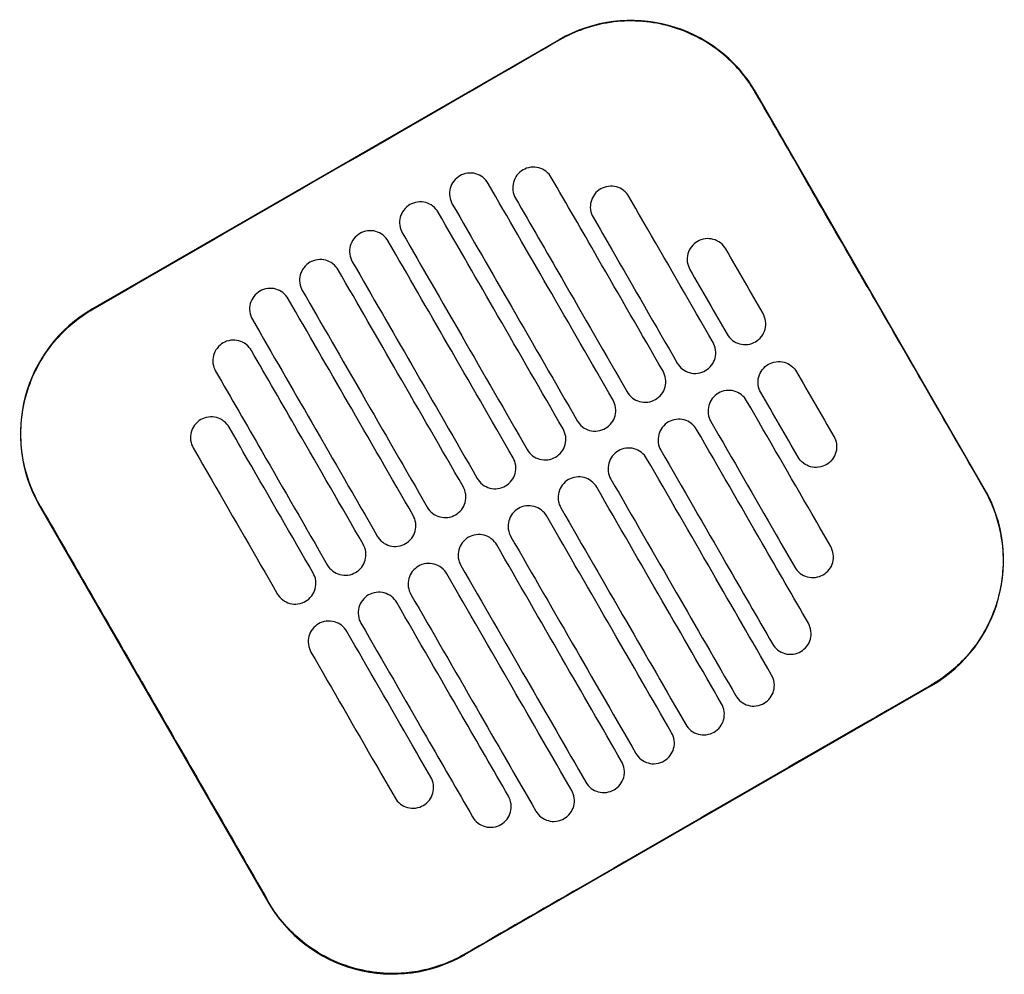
# Model space of a CAD drawing. Header units: metres. Extents: x 15.7 to 54.8, y -39.7 to 1.1.
# Tile 397 of 500: x 36.631 to 36.836, y -9.307 to -9.109. Entities that reach past the tile are written whole.
import ezdxf

# ---------------------------------------------------------------- set-up
doc = ezdxf.new("R2010")
doc.units = ezdxf.units.M
doc.header["$MEASUREMENT"] = 0
doc.layers.add('2D', color=252, linetype='Continuous')

# ---------------------------------------------------------------- blocks, each defined once
blk = doc.blocks.new('2D_QYOS_600')
for p, q in [((1.42396, -0.31597), (1.32693, -0.37192)), ((1.51239, -0.40926), (1.46493, -0.32697)), ((1.31593, -0.4129), (1.3634, -0.49519)), ((1.40437, -0.50619), (1.50139, -0.45024))]:
    blk.add_line(p, q)
for centre, start, end in [((1.43894, -0.34196), 29.973, 119.973), ((1.34192, -0.39791), 119.973, 209.973), ((1.4864, -0.42425), 299.973, 29.973), ((1.38938, -0.48021), 209.973, 299.973)]:
    blk.add_arc(centre, 0.03, start, end)
for points, knots in [([(1.46484, -0.32702), (1.46445, -0.32636), (1.46405, -0.32572), (1.46161, -0.32215), (1.4591, -0.3196), (1.45325, -0.31546), (1.44995, -0.31393), (1.4426, -0.31202), (1.43857, -0.3118), (1.43088, -0.31292), (1.42728, -0.31417), (1.42401, -0.31606)], [-8.20809, -8.20809, -8.20809, -8.20809, -7.978943, -7.978943, -6.912231, -6.912231, -5.830065, -5.830065, -4.632711, -4.632711, -3.498654, -3.498654, -3.498654, -3.498654]), ([(1.42401, -0.31606), (1.41612, -0.32062), (1.40792, -0.32535), (1.37561, -0.34399), (1.3513, -0.35801), (1.32699, -0.37202)], [-3.18138, -3.18138, -3.18138, -3.18138, -2.673929, -2.673929, -1.133377, -1.133377, -1.133377, -1.133377]), ([(1.48856, -0.36818), (1.48762, -0.36655), (1.48668, -0.36493), (1.47773, -0.34941), (1.47117, -0.33801), (1.46484, -0.32702)], [-12.071476, -12.071476, -12.071476, -12.071476, -11.509189, -11.509189, -6.696301, -6.696301, -6.696301, -6.696301]), ([(1.4092, -0.34583), (1.40896, -0.34541), (1.40859, -0.34494), (1.40764, -0.34422), (1.40714, -0.34398), (1.40607, -0.34368), (1.4055, -0.34364), (1.4043, -0.3438), (1.40375, -0.34401), (1.40333, -0.34426)], [-0.5514378, -0.5514378, -0.5514378, -0.5514378, -0.4031217, -0.4031217, -0.2776979, -0.2776979, -0.1471642, -0.1471642, 0, 0, 0, 0]), ([(1.41647, -0.34303), (1.41605, -0.34327), (1.41558, -0.34364), (1.41486, -0.34459), (1.41462, -0.34509), (1.41432, -0.34616), (1.41428, -0.34673), (1.41443, -0.34792), (1.41465, -0.34847), (1.41489, -0.34889)], [-0.5553003, -0.5553003, -0.5553003, -0.5553003, -0.4045497, -0.4045497, -0.2782639, -0.2782639, -0.1472208, -0.1472208, 0, 0, 0, 0]), ([(1.42234, -0.3446), (1.4221, -0.34417), (1.42173, -0.34371), (1.42078, -0.34299), (1.42029, -0.34275), (1.41921, -0.34245), (1.41864, -0.34241), (1.41744, -0.34257), (1.4169, -0.34278), (1.41647, -0.34303)], [-0.5514248, -0.5514248, -0.5514248, -0.5514248, -0.4031161, -0.4031161, -0.2776965, -0.2776965, -0.1471644, -0.1471644, 0, 0, 0, 0]), ([(1.40333, -0.34426), (1.40291, -0.3445), (1.40244, -0.34487), (1.40172, -0.34582), (1.40147, -0.34632), (1.40118, -0.34739), (1.40114, -0.34796), (1.40129, -0.34916), (1.4015, -0.3497), (1.40175, -0.35012)], [-0.5552876, -0.5552876, -0.5552876, -0.5552876, -0.4045446, -0.4045446, -0.2782629, -0.2782629, -0.1472212, -0.1472212, 0, 0, 0, 0]), ([(1.43518, -0.39088), (1.43064, -0.38301), (1.42611, -0.37514), (1.41744, -0.36012), (1.41332, -0.35298), (1.4092, -0.34583)], [0.699452, 0.699452, 0.699452, 0.699452, 3.425292, 3.425292, 5.900643, 5.900643, 5.900643, 5.900643]), ([(1.44558, -0.38489), (1.44104, -0.37702), (1.4365, -0.36915), (1.42876, -0.35572), (1.42555, -0.35016), (1.42234, -0.3446)], [0.699452, 0.699452, 0.699452, 0.699452, 3.42526, 3.42526, 5.350619, 5.350619, 5.350619, 5.350619]), ([(1.43261, -0.34699), (1.43219, -0.34724), (1.43172, -0.3476), (1.431, -0.34856), (1.43076, -0.34906), (1.43046, -0.35013), (1.43042, -0.3507), (1.43057, -0.35189), (1.43079, -0.35244), (1.43103, -0.35286)], [-0.5553353, -0.5553353, -0.5553353, -0.5553353, -0.4045593, -0.4045593, -0.278267, -0.278267, -0.1472205, -0.1472205, 0, 0, 0, 0]), ([(1.43848, -0.34856), (1.43824, -0.34814), (1.43787, -0.34768), (1.43692, -0.34696), (1.43643, -0.34671), (1.43536, -0.34642), (1.43478, -0.34638), (1.43358, -0.34653), (1.43304, -0.34675), (1.43261, -0.34699)], [-0.5513875, -0.5513875, -0.5513875, -0.5513875, -0.4031047, -0.4031047, -0.2776919, -0.2776919, -0.1471638, -0.1471638, 0, 0, 0, 0]), ([(1.3988, -0.35182), (1.39856, -0.3514), (1.39819, -0.35094), (1.39725, -0.35022), (1.39675, -0.34997), (1.39568, -0.34968), (1.3951, -0.34964), (1.39391, -0.34979), (1.39336, -0.35001), (1.39293, -0.35025)], [-0.5514274, -0.5514274, -0.5514274, -0.5514274, -0.4031209, -0.4031209, -0.2776962, -0.2776962, -0.1471634, -0.1471634, 0, 0, 0, 0]), ([(1.40175, -0.35012), (1.40587, -0.35727), (1.40999, -0.36442), (1.41866, -0.37944), (1.42319, -0.38731), (1.42773, -0.39518)], [0.949973, 0.949973, 0.949973, 0.949973, 3.425307, 3.425307, 6.151164, 6.151164, 6.151164, 6.151164]), ([(1.41489, -0.34889), (1.4181, -0.35445), (1.42131, -0.36001), (1.42905, -0.37344), (1.43359, -0.38131), (1.43813, -0.38918)], [1.499949, 1.499949, 1.499949, 1.499949, 3.425284, 3.425284, 6.151116, 6.151116, 6.151116, 6.151116]), ([(1.45597, -0.37889), (1.45144, -0.37102), (1.4469, -0.36315), (1.44107, -0.35304), (1.43977, -0.3508), (1.43848, -0.34856)], [0.699452, 0.699452, 0.699452, 0.699452, 3.425217, 3.425217, 4.200582, 4.200582, 4.200582, 4.200582]), ([(1.39293, -0.35025), (1.39251, -0.3505), (1.39205, -0.35086), (1.39132, -0.35182), (1.39108, -0.35231), (1.39078, -0.35339), (1.39074, -0.35396), (1.3909, -0.35515), (1.39111, -0.35569), (1.39135, -0.35612)], [-0.5552953, -0.5552953, -0.5552953, -0.5552953, -0.4045437, -0.4045437, -0.2782634, -0.2782634, -0.1472215, -0.1472215, 0, 0, 0, 0]), ([(1.42479, -0.39688), (1.42025, -0.38901), (1.41571, -0.38114), (1.40705, -0.36612), (1.40293, -0.35897), (1.3988, -0.35182)], [0.699452, 0.699452, 0.699452, 0.699452, 3.425313, 3.425313, 5.900643, 5.900643, 5.900643, 5.900643]), ([(1.43103, -0.35286), (1.43232, -0.3551), (1.43362, -0.35734), (1.43945, -0.36745), (1.44399, -0.37532), (1.44852, -0.38319)], [2.649916, 2.649916, 2.649916, 2.649916, 3.425249, 3.425249, 6.151046, 6.151046, 6.151046, 6.151046]), ([(1.38254, -0.35625), (1.38212, -0.35649), (1.38165, -0.35686), (1.38093, -0.35781), (1.38068, -0.35831), (1.38039, -0.35938), (1.38035, -0.35995), (1.3805, -0.36115), (1.38071, -0.36169), (1.38096, -0.36211)], [-0.5553076, -0.5553076, -0.5553076, -0.5553076, -0.4045445, -0.4045445, -0.2782646, -0.2782646, -0.1472219, -0.1472219, 0, 0, 0, 0]), ([(1.38841, -0.35782), (1.38817, -0.3574), (1.3878, -0.35693), (1.38685, -0.35621), (1.38635, -0.35597), (1.38528, -0.35567), (1.38471, -0.35563), (1.38351, -0.35579), (1.38296, -0.356), (1.38254, -0.35625)], [-0.5514139, -0.5514139, -0.5514139, -0.5514139, -0.4031194, -0.4031194, -0.2776944, -0.2776944, -0.1471626, -0.1471626, 0, 0, 0, 0]), ([(1.39135, -0.35612), (1.39548, -0.36327), (1.3996, -0.37041), (1.40826, -0.38543), (1.4128, -0.3933), (1.41734, -0.40117)], [0.949998, 0.949998, 0.949998, 0.949998, 3.42532, 3.42532, 6.151189, 6.151189, 6.151189, 6.151189]), ([(1.41439, -0.40287), (1.40985, -0.395), (1.40532, -0.38713), (1.39665, -0.37211), (1.39253, -0.36497), (1.38841, -0.35782)], [0.699452, 0.699452, 0.699452, 0.699452, 3.425322, 3.425322, 5.900643, 5.900643, 5.900643, 5.900643]), ([(1.45275, -0.35789), (1.45233, -0.35813), (1.45186, -0.3585), (1.45114, -0.35946), (1.45089, -0.35995), (1.4506, -0.36102), (1.45056, -0.3616), (1.45071, -0.36279), (1.45093, -0.36333), (1.45117, -0.36376)], [-0.5553938, -0.5553938, -0.5553938, -0.5553938, -0.4045733, -0.4045733, -0.2782728, -0.2782728, -0.147221, -0.147221, 0, 0, 0, 0]), ([(1.45862, -0.35946), (1.45838, -0.35904), (1.45801, -0.35858), (1.45706, -0.35786), (1.45656, -0.35761), (1.45549, -0.35732), (1.45492, -0.35728), (1.45372, -0.35743), (1.45317, -0.35764), (1.45275, -0.35789)], [-0.5513269, -0.5513269, -0.5513269, -0.5513269, -0.4030891, -0.4030891, -0.2776846, -0.2776846, -0.1471626, -0.1471626, 0, 0, 0, 0]), ([(1.37214, -0.36224), (1.37172, -0.36249), (1.37126, -0.36285), (1.37053, -0.36381), (1.37029, -0.3643), (1.36999, -0.36538), (1.36995, -0.36595), (1.37011, -0.36714), (1.37032, -0.36769), (1.37056, -0.36811)], [-0.5553245, -0.5553245, -0.5553245, -0.5553245, -0.4045471, -0.4045471, -0.2782667, -0.2782667, -0.1472226, -0.1472226, 0, 0, 0, 0]), ([(1.37801, -0.36381), (1.37777, -0.36339), (1.3774, -0.36293), (1.37646, -0.36221), (1.37596, -0.36196), (1.37489, -0.36167), (1.37431, -0.36163), (1.37312, -0.36178), (1.37257, -0.362), (1.37214, -0.36224)], [-0.551397, -0.551397, -0.551397, -0.551397, -0.4031173, -0.4031173, -0.2776925, -0.2776925, -0.1471621, -0.1471621, 0, 0, 0, 0]), ([(1.38096, -0.36211), (1.38508, -0.36926), (1.3892, -0.37641), (1.39787, -0.39143), (1.4024, -0.3993), (1.40694, -0.40717)], [0.950001, 0.950001, 0.950001, 0.950001, 3.425322, 3.425322, 6.151192, 6.151192, 6.151192, 6.151192]), ([(1.404, -0.40887), (1.39946, -0.401), (1.39492, -0.39313), (1.38626, -0.37811), (1.38214, -0.37096), (1.37801, -0.36381)], [0.699452, 0.699452, 0.699452, 0.699452, 3.425321, 3.425321, 5.900643, 5.900643, 5.900643, 5.900643]), ([(1.36175, -0.36824), (1.36133, -0.36848), (1.36086, -0.36885), (1.36014, -0.3698), (1.35989, -0.3703), (1.3596, -0.37137), (1.35956, -0.37194), (1.35971, -0.37314), (1.35992, -0.37368), (1.36017, -0.37411)], [-0.5553462, -0.5553462, -0.5553462, -0.5553462, -0.4045514, -0.4045514, -0.2782696, -0.2782696, -0.1472236, -0.1472236, 0, 0, 0, 0]), ([(1.36762, -0.36981), (1.36738, -0.36939), (1.36701, -0.36892), (1.36606, -0.3682), (1.36556, -0.36796), (1.36449, -0.36766), (1.36392, -0.36762), (1.36272, -0.36778), (1.36217, -0.36799), (1.36175, -0.36824)], [-0.551377, -0.551377, -0.551377, -0.551377, -0.4031143, -0.4031143, -0.2776905, -0.2776905, -0.1471617, -0.1471617, 0, 0, 0, 0]), ([(1.37056, -0.36811), (1.37469, -0.37526), (1.37881, -0.3824), (1.38747, -0.39742), (1.39201, -0.40529), (1.39655, -0.41317)], [0.949982, 0.949982, 0.949982, 0.949982, 3.425312, 3.425312, 6.151173, 6.151173, 6.151173, 6.151173]), ([(1.3936, -0.41486), (1.38906, -0.40699), (1.38452, -0.39912), (1.37586, -0.3841), (1.37174, -0.37696), (1.36762, -0.36981)], [0.699452, 0.699452, 0.699452, 0.699452, 3.425308, 3.425308, 5.900643, 5.900643, 5.900643, 5.900643]), ([(1.31603, -0.41284), (1.31529, -0.41156), (1.31465, -0.41023), (1.31317, -0.40648), (1.31255, -0.40401), (1.31224, -0.40148), (1.31178, -0.39768), (1.31206, -0.39383), (1.31405, -0.38644), (1.31575, -0.38298), (1.32037, -0.37684), (1.32327, -0.37423), (1.32672, -0.37217), (1.32685, -0.3721), (1.32699, -0.37202)], [17.619777, 17.619777, 17.619777, 17.619777, 18.064718, 18.064718, 18.827754, 18.827754, 18.827754, 19.97637, 19.97637, 21.122539, 21.122539, 22.281306, 22.281306, 22.328075, 22.328075, 22.328075, 22.328075]), ([(1.36017, -0.37411), (1.36429, -0.38125), (1.36841, -0.3884), (1.37708, -0.40342), (1.38161, -0.41129), (1.38615, -0.41916)], [0.949941, 0.949941, 0.949941, 0.949941, 3.425291, 3.425291, 6.151132, 6.151132, 6.151132, 6.151132]), ([(1.46479, -0.37877), (1.46521, -0.37852), (1.46568, -0.37816), (1.4664, -0.3772), (1.46665, -0.3767), (1.46694, -0.37563), (1.46698, -0.37506), (1.46683, -0.37387), (1.46661, -0.37332), (1.46637, -0.3729)], [-0.5554178, -0.5554178, -0.5554178, -0.5554178, -0.4045751, -0.4045751, -0.2782741, -0.2782741, -0.1472211, -0.1472211, 0, 0, 0, 0]), ([(1.35997, -0.38057), (1.35973, -0.38015), (1.35936, -0.37968), (1.35841, -0.37896), (1.35792, -0.37872), (1.35684, -0.37842), (1.35627, -0.37838), (1.35507, -0.37854), (1.35453, -0.37875), (1.3541, -0.379)], [-0.5513421, -0.5513421, -0.5513421, -0.5513421, -0.4031061, -0.4031061, -0.2776864, -0.2776864, -0.147161, -0.147161, 0, 0, 0, 0]), ([(1.45892, -0.37719), (1.45916, -0.37762), (1.45953, -0.37808), (1.46048, -0.3788), (1.46098, -0.37905), (1.46205, -0.37934), (1.46262, -0.37938), (1.46382, -0.37923), (1.46437, -0.37901), (1.46479, -0.37877)], [-0.5512937, -0.5512937, -0.5512937, -0.5512937, -0.403082, -0.403082, -0.27768, -0.27768, -0.1471612, -0.1471612, 0, 0, 0, 0]), ([(1.3541, -0.379), (1.35368, -0.37924), (1.35321, -0.37961), (1.35249, -0.38056), (1.35224, -0.38106), (1.35195, -0.38213), (1.35191, -0.3827), (1.35206, -0.3839), (1.35228, -0.38444), (1.35252, -0.38486)], [-0.5553798, -0.5553798, -0.5553798, -0.5553798, -0.4045588, -0.4045588, -0.278273, -0.278273, -0.147224, -0.147224, 0, 0, 0, 0]), ([(1.38321, -0.42086), (1.37867, -0.41299), (1.37413, -0.40512), (1.36638, -0.39169), (1.36318, -0.38613), (1.35997, -0.38057)], [0.699452, 0.699452, 0.699452, 0.699452, 3.425284, 3.425284, 5.350619, 5.350619, 5.350619, 5.350619]), ([(1.45439, -0.38476), (1.45482, -0.38452), (1.45528, -0.38415), (1.45601, -0.3832), (1.45625, -0.3827), (1.45655, -0.38163), (1.45659, -0.38105), (1.45643, -0.37986), (1.45622, -0.37932), (1.45597, -0.37889)], [-0.5553983, -0.5553983, -0.5553983, -0.5553983, -0.4045681, -0.4045681, -0.278271, -0.278271, -0.1472202, -0.1472202, 0, 0, 0, 0]), ([(1.46749, -0.38344), (1.46791, -0.3832), (1.46846, -0.38298), (1.46966, -0.38283), (1.47023, -0.38287), (1.4713, -0.38317), (1.4718, -0.38341), (1.47275, -0.38413), (1.47311, -0.38459), (1.47336, -0.38502)], [0, 0, 0, 0, 0.1471605, 0.1471605, 0.2776781, 0.2776781, 0.4030803, 0.4030803, 0.5512777, 0.5512777, 0.5512777, 0.5512777]), ([(1.35252, -0.38486), (1.35573, -0.39042), (1.35893, -0.39598), (1.36668, -0.40941), (1.37122, -0.41728), (1.37576, -0.42516)], [1.499901, 1.499901, 1.499901, 1.499901, 3.42526, 3.42526, 6.151068, 6.151068, 6.151068, 6.151068]), ([(1.444, -0.39076), (1.44442, -0.39051), (1.44489, -0.39015), (1.44561, -0.38919), (1.44586, -0.38869), (1.44615, -0.38762), (1.44619, -0.38705), (1.44604, -0.38586), (1.44582, -0.38531), (1.44558, -0.38489)], [-0.5553838, -0.5553838, -0.5553838, -0.5553838, -0.4045626, -0.4045626, -0.2782686, -0.2782686, -0.1472195, -0.1472195, 0, 0, 0, 0]), ([(1.44852, -0.38319), (1.44877, -0.38361), (1.44913, -0.38408), (1.45008, -0.38479), (1.45058, -0.38504), (1.45165, -0.38533), (1.45223, -0.38538), (1.45342, -0.38522), (1.45397, -0.38501), (1.45439, -0.38476)], [-0.5513071, -0.5513071, -0.5513071, -0.5513071, -0.4030846, -0.4030846, -0.2776802, -0.2776802, -0.1471604, -0.1471604, 0, 0, 0, 0]), ([(1.46591, -0.38931), (1.46566, -0.38889), (1.46545, -0.38834), (1.4653, -0.38715), (1.46534, -0.38658), (1.46563, -0.38551), (1.46588, -0.38501), (1.4666, -0.38406), (1.46707, -0.38369), (1.46749, -0.38344)], [0, 0, 0, 0, 0.1472222, 0.1472222, 0.2782773, 0.2782773, 0.4045795, 0.4045795, 0.5554397, 0.5554397, 0.5554397, 0.5554397]), ([(1.46296, -0.39101), (1.46272, -0.39059), (1.46235, -0.39013), (1.46141, -0.38941), (1.46091, -0.38916), (1.45984, -0.38887), (1.45926, -0.38883), (1.45806, -0.38898), (1.45752, -0.38919), (1.45709, -0.38944)], [-0.5512944, -0.5512944, -0.5512944, -0.5512944, -0.4030833, -0.4030833, -0.2776787, -0.2776787, -0.1471599, -0.1471599, 0, 0, 0, 0]), ([(1.4336, -0.39675), (1.43403, -0.39651), (1.43449, -0.39614), (1.43522, -0.39519), (1.43546, -0.39469), (1.43576, -0.39362), (1.4358, -0.39304), (1.43564, -0.39185), (1.43543, -0.39131), (1.43518, -0.39088)], [-0.5553742, -0.5553742, -0.5553742, -0.5553742, -0.4045587, -0.4045587, -0.278267, -0.278267, -0.1472191, -0.1472191, 0, 0, 0, 0]), ([(1.43813, -0.38918), (1.43837, -0.38961), (1.43874, -0.39007), (1.43969, -0.39079), (1.44018, -0.39104), (1.44126, -0.39133), (1.44183, -0.39137), (1.44303, -0.39122), (1.44357, -0.391), (1.444, -0.39076)], [-0.5513171, -0.5513171, -0.5513171, -0.5513171, -0.4030867, -0.4030867, -0.2776803, -0.2776803, -0.1471597, -0.1471597, 0, 0, 0, 0]), ([(1.45709, -0.38944), (1.45667, -0.38968), (1.4562, -0.39005), (1.45548, -0.39101), (1.45524, -0.3915), (1.45494, -0.39257), (1.4549, -0.39315), (1.45505, -0.39434), (1.45527, -0.39488), (1.45551, -0.39531)], [-0.5554159, -0.5554159, -0.5554159, -0.5554159, -0.4045716, -0.4045716, -0.2782736, -0.2782736, -0.1472211, -0.1472211, 0, 0, 0, 0]), ([(1.48045, -0.42134), (1.47916, -0.4191), (1.47787, -0.41686), (1.47204, -0.40675), (1.4675, -0.39888), (1.46296, -0.39101)], [2.649852, 2.649852, 2.649852, 2.649852, 3.425217, 3.425217, 6.150983, 6.150983, 6.150983, 6.150983]), ([(1.34945, -0.39495), (1.34903, -0.3952), (1.34856, -0.39556), (1.34784, -0.39652), (1.34759, -0.39702), (1.3473, -0.39809), (1.34726, -0.39866), (1.34741, -0.39985), (1.34763, -0.4004), (1.34787, -0.40082)], [-0.5554179, -0.5554179, -0.5554179, -0.5554179, -0.4045683, -0.4045683, -0.2782761, -0.2782761, -0.1472238, -0.1472238, 0, 0, 0, 0]), ([(1.35532, -0.39653), (1.35508, -0.3961), (1.35471, -0.39564), (1.35376, -0.39492), (1.35327, -0.39467), (1.35219, -0.39438), (1.35162, -0.39434), (1.35042, -0.39449), (1.34988, -0.39471), (1.34945, -0.39495)], [-0.5513007, -0.5513007, -0.5513007, -0.5513007, -0.4030941, -0.4030941, -0.2776814, -0.2776814, -0.1471603, -0.1471603, 0, 0, 0, 0]), ([(1.42773, -0.39518), (1.42798, -0.3956), (1.42834, -0.39607), (1.42929, -0.39679), (1.42979, -0.39703), (1.43086, -0.39733), (1.43144, -0.39737), (1.43263, -0.39721), (1.43318, -0.397), (1.4336, -0.39675)], [-0.5513237, -0.5513237, -0.5513237, -0.5513237, -0.4030882, -0.4030882, -0.2776804, -0.2776804, -0.1471592, -0.1471592, 0, 0, 0, 0]), ([(1.45257, -0.39701), (1.45232, -0.39658), (1.45196, -0.39612), (1.45101, -0.3954), (1.45051, -0.39516), (1.44944, -0.39486), (1.44886, -0.39482), (1.44767, -0.39497), (1.44712, -0.39519), (1.4467, -0.39543)], [-0.5513075, -0.5513075, -0.5513075, -0.5513075, -0.4030857, -0.4030857, -0.2776792, -0.2776792, -0.1471593, -0.1471593, 0, 0, 0, 0]), ([(1.37281, -0.42685), (1.36827, -0.41898), (1.36373, -0.41111), (1.3579, -0.401), (1.35661, -0.39876), (1.35532, -0.39653)], [0.699452, 0.699452, 0.699452, 0.699452, 3.425249, 3.425249, 4.200582, 4.200582, 4.200582, 4.200582]), ([(1.42321, -0.40275), (1.42363, -0.4025), (1.4241, -0.40214), (1.42482, -0.40118), (1.42507, -0.40068), (1.42536, -0.39961), (1.4254, -0.39904), (1.42525, -0.39785), (1.42503, -0.3973), (1.42479, -0.39688)], [-0.5553693, -0.5553693, -0.5553693, -0.5553693, -0.4045566, -0.4045566, -0.2782661, -0.2782661, -0.1472189, -0.1472189, 0, 0, 0, 0]), ([(1.4467, -0.39543), (1.44628, -0.39568), (1.44581, -0.39605), (1.44509, -0.397), (1.44484, -0.3975), (1.44455, -0.39857), (1.44451, -0.39914), (1.44466, -0.40033), (1.44487, -0.40088), (1.44512, -0.4013)], [-0.555397, -0.555397, -0.555397, -0.555397, -0.4045652, -0.4045652, -0.2782705, -0.2782705, -0.1472202, -0.1472202, 0, 0, 0, 0]), ([(1.4758, -0.4373), (1.4726, -0.43174), (1.46939, -0.42618), (1.46165, -0.41275), (1.45711, -0.40488), (1.45257, -0.39701)], [1.499901, 1.499901, 1.499901, 1.499901, 3.42526, 3.42526, 6.151068, 6.151068, 6.151068, 6.151068]), ([(1.45551, -0.39531), (1.46005, -0.40318), (1.46459, -0.41105), (1.47042, -0.42116), (1.47171, -0.4234), (1.473, -0.42564)], [0.699452, 0.699452, 0.699452, 0.699452, 3.425249, 3.425249, 4.200582, 4.200582, 4.200582, 4.200582]), ([(1.48111, -0.39845), (1.48135, -0.39888), (1.48157, -0.39942), (1.48172, -0.40061), (1.48168, -0.40119), (1.48138, -0.40226), (1.48114, -0.40276), (1.48042, -0.40371), (1.47995, -0.40408), (1.47953, -0.40432)], [0, 0, 0, 0, 0.147223, 0.147223, 0.2782783, 0.2782783, 0.4045781, 0.4045781, 0.5554474, 0.5554474, 0.5554474, 0.5554474]), ([(1.34787, -0.40082), (1.34916, -0.40306), (1.35045, -0.4053), (1.35629, -0.41541), (1.36082, -0.42328), (1.36536, -0.43115)], [2.649852, 2.649852, 2.649852, 2.649852, 3.425217, 3.425217, 6.150982, 6.150982, 6.150982, 6.150982]), ([(1.41734, -0.40117), (1.41758, -0.4016), (1.41795, -0.40206), (1.4189, -0.40278), (1.41939, -0.40303), (1.42047, -0.40332), (1.42104, -0.40336), (1.42224, -0.40321), (1.42278, -0.40299), (1.42321, -0.40275)], [-0.551327, -0.551327, -0.551327, -0.551327, -0.403089, -0.403089, -0.2776804, -0.2776804, -0.1471589, -0.1471589, 0, 0, 0, 0]), ([(1.44217, -0.403), (1.44193, -0.40258), (1.44156, -0.40212), (1.44061, -0.4014), (1.44012, -0.40115), (1.43905, -0.40086), (1.43847, -0.40082), (1.43727, -0.40097), (1.43673, -0.40118), (1.4363, -0.40143)], [-0.5513173, -0.5513173, -0.5513173, -0.5513173, -0.4030875, -0.4030875, -0.2776797, -0.2776797, -0.147159, -0.147159, 0, 0, 0, 0]), ([(1.44512, -0.4013), (1.44966, -0.40917), (1.4542, -0.41704), (1.46194, -0.43047), (1.46515, -0.43603), (1.46835, -0.44159)], [0.699452, 0.699452, 0.699452, 0.699452, 3.425284, 3.425284, 5.350619, 5.350619, 5.350619, 5.350619]), ([(1.41281, -0.40874), (1.41324, -0.4085), (1.4137, -0.40813), (1.41443, -0.40718), (1.41467, -0.40668), (1.41497, -0.40561), (1.41501, -0.40503), (1.41485, -0.40384), (1.41464, -0.4033), (1.41439, -0.40287)], [-0.5553691, -0.5553691, -0.5553691, -0.5553691, -0.4045561, -0.4045561, -0.278266, -0.278266, -0.1472189, -0.1472189, 0, 0, 0, 0]), ([(1.4363, -0.40143), (1.43588, -0.40167), (1.43541, -0.40204), (1.43469, -0.403), (1.43445, -0.40349), (1.43415, -0.40456), (1.43411, -0.40514), (1.43426, -0.40633), (1.43448, -0.40687), (1.43472, -0.4073)], [-0.555383, -0.555383, -0.555383, -0.555383, -0.4045604, -0.4045604, -0.2782682, -0.2782682, -0.1472195, -0.1472195, 0, 0, 0, 0]), ([(1.46816, -0.44806), (1.46404, -0.44091), (1.45991, -0.43376), (1.45125, -0.41874), (1.44671, -0.41087), (1.44217, -0.403)], [0.949941, 0.949941, 0.949941, 0.949941, 3.425292, 3.425292, 6.151132, 6.151132, 6.151132, 6.151132]), ([(1.47953, -0.40432), (1.4791, -0.40457), (1.47856, -0.40478), (1.47736, -0.40493), (1.47679, -0.40489), (1.47571, -0.4046), (1.47522, -0.40435), (1.47427, -0.40363), (1.4739, -0.40317), (1.47366, -0.40275)], [0, 0, 0, 0, 0.1471602, 0.1471602, 0.2776775, 0.2776775, 0.4030818, 0.4030818, 0.5512681, 0.5512681, 0.5512681, 0.5512681]), ([(1.40694, -0.40717), (1.40719, -0.40759), (1.40755, -0.40806), (1.4085, -0.40878), (1.409, -0.40902), (1.41007, -0.40932), (1.41065, -0.40936), (1.41184, -0.4092), (1.41239, -0.40899), (1.41281, -0.40874)], [-0.551327, -0.551327, -0.551327, -0.551327, -0.4030892, -0.4030892, -0.2776802, -0.2776802, -0.1471588, -0.1471588, 0, 0, 0, 0]), ([(1.42591, -0.40742), (1.42548, -0.40767), (1.42502, -0.40804), (1.4243, -0.40899), (1.42405, -0.40949), (1.42376, -0.41056), (1.42372, -0.41113), (1.42387, -0.41232), (1.42408, -0.41287), (1.42433, -0.41329)], [-0.5553737, -0.5553737, -0.5553737, -0.5553737, -0.4045574, -0.4045574, -0.2782667, -0.2782667, -0.1472191, -0.1472191, 0, 0, 0, 0]), ([(1.43178, -0.409), (1.43153, -0.40857), (1.43117, -0.40811), (1.43022, -0.40739), (1.42972, -0.40715), (1.42865, -0.40685), (1.42807, -0.40681), (1.42688, -0.40696), (1.42633, -0.40718), (1.42591, -0.40742)], [-0.5513238, -0.5513238, -0.5513238, -0.5513238, -0.4030887, -0.4030887, -0.27768, -0.27768, -0.1471588, -0.1471588, 0, 0, 0, 0]), ([(1.43472, -0.4073), (1.43926, -0.41517), (1.4438, -0.42304), (1.45246, -0.43806), (1.45659, -0.44521), (1.46071, -0.45235)], [0.699452, 0.699452, 0.699452, 0.699452, 3.425308, 3.425308, 5.900643, 5.900643, 5.900643, 5.900643]), ([(1.40242, -0.41474), (1.40284, -0.41449), (1.40331, -0.41413), (1.40403, -0.41317), (1.40428, -0.41267), (1.40457, -0.4116), (1.40461, -0.41103), (1.40446, -0.40984), (1.40424, -0.40929), (1.404, -0.40887)], [-0.5553737, -0.5553737, -0.5553737, -0.5553737, -0.4045574, -0.4045574, -0.2782667, -0.2782667, -0.1472191, -0.1472191, 0, 0, 0, 0]), ([(1.45776, -0.45405), (1.45364, -0.4469), (1.44952, -0.43976), (1.44086, -0.42474), (1.43632, -0.41687), (1.43178, -0.409)], [0.949982, 0.949982, 0.949982, 0.949982, 3.425312, 3.425312, 6.151173, 6.151173, 6.151173, 6.151173]), ([(1.5123, -0.40932), (1.51233, -0.40938), (1.51236, -0.40944), (1.51435, -0.41294), (1.5156, -0.41673), (1.51656, -0.42458), (1.51625, -0.42856), (1.51421, -0.43581), (1.51262, -0.43907), (1.50873, -0.44435), (1.50663, -0.44646), (1.50332, -0.44893), (1.50234, -0.44956), (1.50134, -0.45014)], [8.273299, 8.273299, 8.273299, 8.273299, 8.293543, 8.293543, 9.48086, 9.48086, 10.665623, 10.665623, 11.74288, 11.74288, 12.632334, 12.632334, 12.981673, 12.981673, 12.981673, 12.981673]), ([(1.31603, -0.41284), (1.32215, -0.42344), (1.32851, -0.43447), (1.33744, -0.44994), (1.33861, -0.45198), (1.33977, -0.45399)], [-21.78268, -21.78268, -21.78268, -21.78268, -17.142885, -17.142885, -16.423665, -16.423665, -16.423665, -16.423665]), ([(1.39655, -0.41317), (1.39679, -0.41359), (1.39716, -0.41405), (1.39811, -0.41477), (1.3986, -0.41502), (1.39968, -0.41531), (1.40025, -0.41535), (1.40145, -0.4152), (1.40199, -0.41498), (1.40242, -0.41474)], [-0.5513238, -0.5513238, -0.5513238, -0.5513238, -0.4030887, -0.4030887, -0.27768, -0.27768, -0.1471588, -0.1471588, 0, 0, 0, 0]), ([(1.41551, -0.41342), (1.41509, -0.41366), (1.41462, -0.41403), (1.4139, -0.41499), (1.41366, -0.41548), (1.41336, -0.41655), (1.41332, -0.41713), (1.41347, -0.41832), (1.41369, -0.41886), (1.41393, -0.41929)], [-0.5553691, -0.5553691, -0.5553691, -0.5553691, -0.4045561, -0.4045561, -0.278266, -0.278266, -0.1472189, -0.1472189, 0, 0, 0, 0]), ([(1.42138, -0.41499), (1.42114, -0.41457), (1.42077, -0.41411), (1.41982, -0.41339), (1.41933, -0.41314), (1.41825, -0.41285), (1.41768, -0.41281), (1.41648, -0.41296), (1.41594, -0.41317), (1.41551, -0.41342)], [-0.551327, -0.551327, -0.551327, -0.551327, -0.4030892, -0.4030892, -0.2776802, -0.2776802, -0.1471588, -0.1471588, 0, 0, 0, 0]), ([(1.42433, -0.41329), (1.42887, -0.42116), (1.43341, -0.42904), (1.44207, -0.44405), (1.44619, -0.4512), (1.45031, -0.45835)], [0.699452, 0.699452, 0.699452, 0.699452, 3.425321, 3.425321, 5.900643, 5.900643, 5.900643, 5.900643]), ([(1.39202, -0.42073), (1.39245, -0.42049), (1.39291, -0.42012), (1.39364, -0.41917), (1.39388, -0.41867), (1.39417, -0.4176), (1.39422, -0.41702), (1.39406, -0.41583), (1.39385, -0.41529), (1.3936, -0.41486)], [-0.555383, -0.555383, -0.555383, -0.555383, -0.4045605, -0.4045605, -0.2782682, -0.2782682, -0.1472195, -0.1472195, 0, 0, 0, 0]), ([(1.44737, -0.46005), (1.44324, -0.4529), (1.43912, -0.44575), (1.43046, -0.43073), (1.42592, -0.42286), (1.42138, -0.41499)], [0.950001, 0.950001, 0.950001, 0.950001, 3.425322, 3.425322, 6.151192, 6.151192, 6.151192, 6.151192]), ([(1.38615, -0.41916), (1.3864, -0.41958), (1.38676, -0.42005), (1.38771, -0.42077), (1.38821, -0.42101), (1.38928, -0.42131), (1.38986, -0.42135), (1.39105, -0.42119), (1.3916, -0.42098), (1.39202, -0.42073)], [-0.5513173, -0.5513173, -0.5513173, -0.5513173, -0.4030875, -0.4030875, -0.2776797, -0.2776797, -0.147159, -0.147159, 0, 0, 0, 0]), ([(1.40512, -0.41941), (1.40469, -0.41966), (1.40423, -0.42003), (1.40351, -0.42098), (1.40326, -0.42148), (1.40297, -0.42255), (1.40293, -0.42312), (1.40308, -0.42431), (1.40329, -0.42486), (1.40354, -0.42528)], [-0.5553693, -0.5553693, -0.5553693, -0.5553693, -0.4045566, -0.4045566, -0.2782661, -0.2782661, -0.1472189, -0.1472189, 0, 0, 0, 0]), ([(1.41099, -0.42099), (1.41074, -0.42056), (1.41038, -0.4201), (1.40943, -0.41938), (1.40893, -0.41914), (1.40786, -0.41884), (1.40728, -0.4188), (1.40609, -0.41895), (1.40554, -0.41917), (1.40512, -0.41941)], [-0.5513269, -0.5513269, -0.5513269, -0.5513269, -0.403089, -0.403089, -0.2776804, -0.2776804, -0.1471589, -0.1471589, 0, 0, 0, 0]), ([(1.41393, -0.41929), (1.41847, -0.42716), (1.42301, -0.43503), (1.43167, -0.45005), (1.4358, -0.4572), (1.43992, -0.46434)], [0.699452, 0.699452, 0.699452, 0.699452, 3.425322, 3.425322, 5.900643, 5.900643, 5.900643, 5.900643]), ([(1.38163, -0.42673), (1.38205, -0.42648), (1.38252, -0.42612), (1.38324, -0.42516), (1.38349, -0.42466), (1.38378, -0.42359), (1.38382, -0.42302), (1.38367, -0.42183), (1.38345, -0.42128), (1.38321, -0.42086)], [-0.5553971, -0.5553971, -0.5553971, -0.5553971, -0.4045652, -0.4045652, -0.2782705, -0.2782705, -0.1472202, -0.1472202, 0, 0, 0, 0]), ([(1.43697, -0.46604), (1.43285, -0.45889), (1.42873, -0.45175), (1.42007, -0.43673), (1.41553, -0.42886), (1.41099, -0.42099)], [0.949998, 0.949998, 0.949998, 0.949998, 3.42532, 3.42532, 6.151189, 6.151189, 6.151189, 6.151189]), ([(1.47887, -0.42721), (1.4793, -0.42696), (1.47976, -0.4266), (1.48049, -0.42564), (1.48073, -0.42515), (1.48103, -0.42407), (1.48107, -0.4235), (1.48091, -0.42231), (1.4807, -0.42177), (1.48045, -0.42134)], [-0.555418, -0.555418, -0.555418, -0.555418, -0.4045683, -0.4045683, -0.2782762, -0.2782762, -0.1472238, -0.1472238, 0, 0, 0, 0]), ([(1.37576, -0.42516), (1.376, -0.42558), (1.37637, -0.42604), (1.37732, -0.42676), (1.37781, -0.42701), (1.37889, -0.4273), (1.37946, -0.42734), (1.38066, -0.42719), (1.3812, -0.42697), (1.38163, -0.42673)], [-0.5513075, -0.5513075, -0.5513075, -0.5513075, -0.4030857, -0.4030857, -0.2776792, -0.2776792, -0.1471593, -0.1471593, 0, 0, 0, 0]), ([(1.39472, -0.42541), (1.3943, -0.42565), (1.39383, -0.42602), (1.39311, -0.42698), (1.39287, -0.42747), (1.39257, -0.42854), (1.39253, -0.42912), (1.39268, -0.43031), (1.3929, -0.43085), (1.39314, -0.43128)], [-0.5553742, -0.5553742, -0.5553742, -0.5553742, -0.4045587, -0.4045587, -0.278267, -0.278267, -0.1472191, -0.1472191, 0, 0, 0, 0]), ([(1.40059, -0.42698), (1.40035, -0.42656), (1.39998, -0.4261), (1.39903, -0.42538), (1.39854, -0.42513), (1.39746, -0.42484), (1.39689, -0.4248), (1.39569, -0.42495), (1.39515, -0.42516), (1.39472, -0.42541)], [-0.5513236, -0.5513236, -0.5513236, -0.5513236, -0.4030881, -0.4030881, -0.2776804, -0.2776804, -0.1471592, -0.1471592, 0, 0, 0, 0]), ([(1.40354, -0.42528), (1.40808, -0.43315), (1.41262, -0.44103), (1.42128, -0.45604), (1.4254, -0.46319), (1.42952, -0.47034)], [0.699452, 0.699452, 0.699452, 0.699452, 3.425313, 3.425313, 5.900643, 5.900643, 5.900643, 5.900643]), ([(1.473, -0.42564), (1.47325, -0.42606), (1.47361, -0.42652), (1.47456, -0.42724), (1.47506, -0.42749), (1.47613, -0.42778), (1.47671, -0.42782), (1.4779, -0.42767), (1.47845, -0.42745), (1.47887, -0.42721)], [-0.5513007, -0.5513007, -0.5513007, -0.5513007, -0.4030941, -0.4030941, -0.2776814, -0.2776814, -0.1471603, -0.1471603, 0, 0, 0, 0]), ([(1.37123, -0.43272), (1.37166, -0.43248), (1.37212, -0.43211), (1.37285, -0.43116), (1.37309, -0.43066), (1.37338, -0.42959), (1.37342, -0.42901), (1.37327, -0.42782), (1.37306, -0.42728), (1.37281, -0.42685)], [-0.555416, -0.555416, -0.555416, -0.555416, -0.4045716, -0.4045716, -0.2782736, -0.2782736, -0.1472211, -0.1472211, 0, 0, 0, 0]), ([(1.42658, -0.47204), (1.42245, -0.46489), (1.41833, -0.45774), (1.40967, -0.44272), (1.40513, -0.43485), (1.40059, -0.42698)], [0.949972, 0.949972, 0.949972, 0.949972, 3.425307, 3.425307, 6.151164, 6.151164, 6.151164, 6.151164]), ([(1.36536, -0.43115), (1.36561, -0.43157), (1.36597, -0.43204), (1.36692, -0.43276), (1.36742, -0.433), (1.36849, -0.4333), (1.36907, -0.43334), (1.37026, -0.43318), (1.37081, -0.43297), (1.37123, -0.43272)], [-0.5512944, -0.5512944, -0.5512944, -0.5512944, -0.4030833, -0.4030833, -0.2776787, -0.2776787, -0.1471599, -0.1471599, 0, 0, 0, 0]), ([(1.38433, -0.43141), (1.3839, -0.43165), (1.38344, -0.43202), (1.38271, -0.43297), (1.38247, -0.43347), (1.38218, -0.43454), (1.38214, -0.43511), (1.38229, -0.4363), (1.3825, -0.43685), (1.38275, -0.43727)], [-0.5553839, -0.5553839, -0.5553839, -0.5553839, -0.4045626, -0.4045626, -0.2782686, -0.2782686, -0.1472195, -0.1472195, 0, 0, 0, 0]), ([(1.3902, -0.43298), (1.38995, -0.43255), (1.38959, -0.43209), (1.38864, -0.43137), (1.38814, -0.43113), (1.38707, -0.43083), (1.38649, -0.43079), (1.3853, -0.43094), (1.38475, -0.43116), (1.38433, -0.43141)], [-0.551317, -0.551317, -0.551317, -0.551317, -0.4030867, -0.4030867, -0.2776803, -0.2776803, -0.1471597, -0.1471597, 0, 0, 0, 0]), ([(1.39314, -0.43128), (1.39768, -0.43915), (1.40222, -0.44702), (1.41088, -0.46204), (1.415, -0.46919), (1.41913, -0.47633)], [0.699452, 0.699452, 0.699452, 0.699452, 3.425292, 3.425292, 5.900643, 5.900643, 5.900643, 5.900643]), ([(1.41343, -0.47327), (1.41023, -0.46771), (1.40702, -0.46215), (1.39928, -0.44872), (1.39474, -0.44085), (1.3902, -0.43298)], [1.499949, 1.499949, 1.499949, 1.499949, 3.425284, 3.425284, 6.151116, 6.151116, 6.151116, 6.151116]), ([(1.37393, -0.4374), (1.37351, -0.43764), (1.37304, -0.43801), (1.37232, -0.43897), (1.37207, -0.43946), (1.37178, -0.44053), (1.37174, -0.44111), (1.37189, -0.4423), (1.37211, -0.44284), (1.37235, -0.44327)], [-0.5553984, -0.5553984, -0.5553984, -0.5553984, -0.4045681, -0.4045681, -0.278271, -0.278271, -0.1472202, -0.1472202, 0, 0, 0, 0]), ([(1.3798, -0.43897), (1.37956, -0.43855), (1.37919, -0.43809), (1.37824, -0.43737), (1.37775, -0.43712), (1.37667, -0.43683), (1.3761, -0.43679), (1.3749, -0.43694), (1.37436, -0.43716), (1.37393, -0.4374)], [-0.551307, -0.551307, -0.551307, -0.551307, -0.4030846, -0.4030846, -0.2776802, -0.2776802, -0.1471604, -0.1471604, 0, 0, 0, 0]), ([(1.38275, -0.43727), (1.38729, -0.44514), (1.39183, -0.45302), (1.39957, -0.46645), (1.40278, -0.472), (1.40598, -0.47756)], [0.699452, 0.699452, 0.699452, 0.699452, 3.42526, 3.42526, 5.350619, 5.350619, 5.350619, 5.350619]), ([(1.47423, -0.44317), (1.47465, -0.44292), (1.47511, -0.44255), (1.47584, -0.4416), (1.47608, -0.4411), (1.47638, -0.44003), (1.47642, -0.43946), (1.47626, -0.43827), (1.47605, -0.43772), (1.4758, -0.4373)], [-0.55538, -0.55538, -0.55538, -0.55538, -0.4045589, -0.4045589, -0.278273, -0.278273, -0.147224, -0.147224, 0, 0, 0, 0]), ([(1.39729, -0.4693), (1.396, -0.46706), (1.39471, -0.46482), (1.38888, -0.45471), (1.38434, -0.44684), (1.3798, -0.43897)], [2.649916, 2.649916, 2.649916, 2.649916, 3.425249, 3.425249, 6.151046, 6.151046, 6.151046, 6.151046]), ([(1.46835, -0.44159), (1.4686, -0.44202), (1.46896, -0.44248), (1.46991, -0.4432), (1.47041, -0.44344), (1.47148, -0.44374), (1.47206, -0.44378), (1.47325, -0.44363), (1.4738, -0.44341), (1.47423, -0.44317)], [-0.551342, -0.551342, -0.551342, -0.551342, -0.4031061, -0.4031061, -0.2776864, -0.2776864, -0.147161, -0.147161, 0, 0, 0, 0]), ([(1.37235, -0.44327), (1.37689, -0.45114), (1.38143, -0.45901), (1.38726, -0.46912), (1.38855, -0.47136), (1.38984, -0.4736)], [0.699452, 0.699452, 0.699452, 0.699452, 3.425217, 3.425217, 4.200582, 4.200582, 4.200582, 4.200582]), ([(1.46658, -0.45392), (1.467, -0.45368), (1.46747, -0.45331), (1.46819, -0.45236), (1.46843, -0.45186), (1.46873, -0.45079), (1.46877, -0.45022), (1.46862, -0.44903), (1.4684, -0.44848), (1.46816, -0.44806)], [-0.5553464, -0.5553464, -0.5553464, -0.5553464, -0.4045515, -0.4045515, -0.2782697, -0.2782697, -0.1472236, -0.1472236, 0, 0, 0, 0]), ([(1.50134, -0.45014), (1.47703, -0.46415), (1.45272, -0.47817), (1.42038, -0.49683), (1.41235, -0.50146), (1.40432, -0.5061)], [1.133412, 1.133412, 1.133412, 1.133412, 2.681586, 2.681586, 3.193366, 3.193366, 3.193366, 3.193366]), ([(1.46071, -0.45235), (1.46095, -0.45278), (1.46132, -0.45324), (1.46227, -0.45396), (1.46276, -0.4542), (1.46384, -0.4545), (1.46441, -0.45454), (1.46561, -0.45439), (1.46615, -0.45417), (1.46658, -0.45392)], [-0.5513769, -0.5513769, -0.5513769, -0.5513769, -0.4031143, -0.4031143, -0.2776905, -0.2776905, -0.1471617, -0.1471617, 0, 0, 0, 0]), ([(1.45618, -0.45992), (1.45661, -0.45968), (1.45707, -0.45931), (1.45779, -0.45835), (1.45804, -0.45786), (1.45833, -0.45679), (1.45837, -0.45621), (1.45822, -0.45502), (1.45801, -0.45448), (1.45776, -0.45405)], [-0.5553248, -0.5553248, -0.5553248, -0.5553248, -0.4045472, -0.4045472, -0.2782668, -0.2782668, -0.1472227, -0.1472227, 0, 0, 0, 0]), ([(1.45031, -0.45835), (1.45056, -0.45877), (1.45092, -0.45923), (1.45187, -0.45995), (1.45237, -0.4602), (1.45344, -0.46049), (1.45402, -0.46053), (1.45521, -0.46038), (1.45576, -0.46017), (1.45618, -0.45992)], [-0.5513969, -0.5513969, -0.5513969, -0.5513969, -0.4031172, -0.4031172, -0.2776925, -0.2776925, -0.1471621, -0.1471621, 0, 0, 0, 0]), ([(1.44579, -0.46592), (1.44621, -0.46567), (1.44668, -0.4653), (1.4474, -0.46435), (1.44764, -0.46385), (1.44794, -0.46278), (1.44798, -0.46221), (1.44783, -0.46102), (1.44761, -0.46047), (1.44737, -0.46005)], [-0.5553078, -0.5553078, -0.5553078, -0.5553078, -0.4045446, -0.4045446, -0.2782647, -0.2782647, -0.147222, -0.147222, 0, 0, 0, 0]), ([(1.43992, -0.46434), (1.44016, -0.46477), (1.44053, -0.46523), (1.44148, -0.46595), (1.44197, -0.46619), (1.44304, -0.46649), (1.44362, -0.46653), (1.44482, -0.46638), (1.44536, -0.46616), (1.44579, -0.46592)], [-0.5514137, -0.5514137, -0.5514137, -0.5514137, -0.4031194, -0.4031194, -0.2776944, -0.2776944, -0.1471627, -0.1471627, 0, 0, 0, 0]), ([(1.43539, -0.47191), (1.43581, -0.47167), (1.43628, -0.4713), (1.437, -0.47034), (1.43725, -0.46985), (1.43754, -0.46878), (1.43758, -0.4682), (1.43743, -0.46701), (1.43722, -0.46647), (1.43697, -0.46604)], [-0.5552955, -0.5552955, -0.5552955, -0.5552955, -0.4045438, -0.4045438, -0.2782634, -0.2782634, -0.1472215, -0.1472215, 0, 0, 0, 0]), ([(1.39571, -0.47517), (1.39614, -0.47493), (1.3966, -0.47456), (1.39733, -0.4736), (1.39757, -0.47311), (1.39786, -0.47204), (1.3979, -0.47146), (1.39775, -0.47027), (1.39754, -0.46973), (1.39729, -0.4693)], [-0.5553355, -0.5553355, -0.5553355, -0.5553355, -0.4045594, -0.4045594, -0.278267, -0.278267, -0.1472206, -0.1472206, 0, 0, 0, 0]), ([(1.42952, -0.47034), (1.42977, -0.47076), (1.43013, -0.47122), (1.43108, -0.47194), (1.43158, -0.47219), (1.43265, -0.47248), (1.43323, -0.47252), (1.43442, -0.47237), (1.43497, -0.47216), (1.43539, -0.47191)], [-0.5514273, -0.5514273, -0.5514273, -0.5514273, -0.4031209, -0.4031209, -0.2776962, -0.2776962, -0.1471634, -0.1471634, 0, 0, 0, 0]), ([(1.425, -0.47791), (1.42542, -0.47766), (1.42589, -0.47729), (1.42661, -0.47634), (1.42685, -0.47584), (1.42715, -0.47477), (1.42719, -0.4742), (1.42704, -0.47301), (1.42682, -0.47246), (1.42658, -0.47204)], [-0.5552879, -0.5552879, -0.5552879, -0.5552879, -0.4045447, -0.4045447, -0.2782629, -0.2782629, -0.1472212, -0.1472212, 0, 0, 0, 0]), ([(1.38984, -0.4736), (1.39009, -0.47402), (1.39045, -0.47448), (1.3914, -0.4752), (1.3919, -0.47545), (1.39297, -0.47574), (1.39355, -0.47578), (1.39474, -0.47563), (1.39529, -0.47541), (1.39571, -0.47517)], [-0.5513873, -0.5513873, -0.5513873, -0.5513873, -0.4031046, -0.4031046, -0.2776919, -0.2776919, -0.1471638, -0.1471638, 0, 0, 0, 0]), ([(1.41185, -0.47914), (1.41228, -0.47889), (1.41274, -0.47852), (1.41347, -0.47757), (1.41371, -0.47707), (1.41401, -0.476), (1.41405, -0.47543), (1.41389, -0.47424), (1.41368, -0.47369), (1.41343, -0.47327)], [-0.5553006, -0.5553006, -0.5553006, -0.5553006, -0.4045498, -0.4045498, -0.2782639, -0.2782639, -0.1472208, -0.1472208, 0, 0, 0, 0]), ([(1.41913, -0.47633), (1.41937, -0.47676), (1.41974, -0.47722), (1.42069, -0.47794), (1.42118, -0.47818), (1.42225, -0.47848), (1.42283, -0.47852), (1.42403, -0.47837), (1.42457, -0.47815), (1.425, -0.47791)], [-0.5514376, -0.5514376, -0.5514376, -0.5514376, -0.4031217, -0.4031217, -0.2776979, -0.2776979, -0.1471642, -0.1471642, 0, 0, 0, 0]), ([(1.40598, -0.47756), (1.40623, -0.47799), (1.40659, -0.47845), (1.40754, -0.47917), (1.40804, -0.47941), (1.40911, -0.47971), (1.40969, -0.47975), (1.41088, -0.4796), (1.41143, -0.47938), (1.41185, -0.47914)], [-0.5514247, -0.5514247, -0.5514247, -0.5514247, -0.4031161, -0.4031161, -0.2776965, -0.2776965, -0.1471644, -0.1471644, 0, 0, 0, 0]), ([(1.40432, -0.5061), (1.40293, -0.5069), (1.40147, -0.50759), (1.39713, -0.50924), (1.39413, -0.50988), (1.38722, -0.51027), (1.38334, -0.50974), (1.37616, -0.50727), (1.37291, -0.50543), (1.36745, -0.5008), (1.36521, -0.49813), (1.36349, -0.49514)], [12.978915, 12.978915, 12.978915, 12.978915, 13.461173, 13.461173, 14.374287, 14.374287, 15.53872, 15.53872, 16.650066, 16.650066, 17.687358, 17.687358, 17.687358, 17.687358])]:
    blk.add_open_spline(points, degree=3, knots=knots)
for points in [[(1.46637, -0.3729), (1.46379, -0.36842), (1.4612, -0.36394), (1.45862, -0.35946)], [(1.45117, -0.36376), (1.45375, -0.36824), (1.45634, -0.37272), (1.45892, -0.37719)], [(1.48856, -0.36818), (1.49647, -0.38189), (1.50438, -0.39561), (1.5123, -0.40932)], [(1.47336, -0.38502), (1.47594, -0.3895), (1.47852, -0.39397), (1.48111, -0.39845)], [(1.47366, -0.40275), (1.47107, -0.39827), (1.46849, -0.39379), (1.46591, -0.38931)], [(1.33977, -0.45399), (1.34768, -0.4677), (1.35559, -0.48142), (1.36349, -0.49514)]]:
    blk.add_open_spline(points, degree=3)

msp = doc.modelspace()

# ---------------------------------------------------------------- block references
at = {"layer": '2D'}
msp.add_blockref('2D_QYOS_600', (35.31925, -8.79677), dxfattribs=at)

doc.saveas('drawing.dxf')
